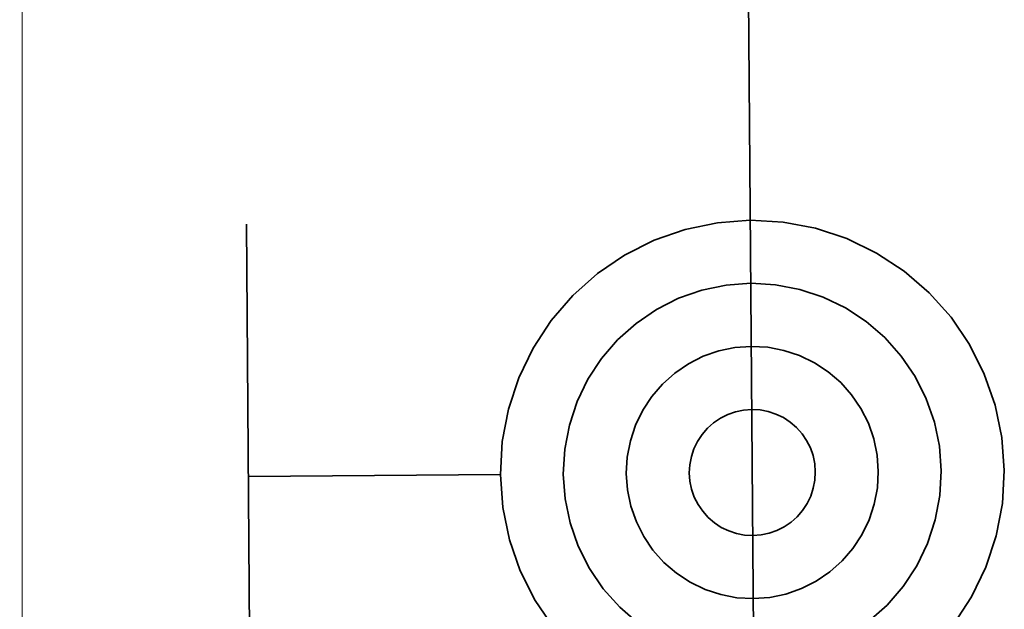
# Model space of a CAD drawing. Extents: x -297 to 573, y -46 to 548.
# Tile 266 of 281: x 323.554 to 325.117, y 395.684 to 396.619. Entities that reach past the tile are written whole.
import ezdxf
from ezdxf.lldxf.tags import DXFTag

# ---------------------------------------------------------------- set-up
doc = ezdxf.new("R2010")
doc.units = 0
doc.layers.get('0').update_dxf_attribs({"lineweight": 35})
doc.layers.add('5_EG-HLSE', color=7, linetype='Continuous', lineweight=25)
doc.layers.add('H_Heizkoerper', color=1, linetype='Continuous', lineweight=35, true_color=0xff0000)
doc.layers.add('H_Vorlauf', color=1, linetype='Continuous', lineweight=35, true_color=0xff0000)
tags = doc.linetypes.add('ALL_S14', pattern=[0.002, 0.001, -0.001]).pattern_tags.tags
tags[6:7] = [DXFTag(74, 4), DXFTag(75, 0), DXFTag(340, '0'), DXFTag(46, 1.0), DXFTag(50, 0.0), DXFTag(44, 0.0), DXFTag(45, 0.0)]
tags[4:5] = [DXFTag(74, 4), DXFTag(75, 0), DXFTag(340, '0'), DXFTag(46, 1.0), DXFTag(50, 0.0), DXFTag(44, 0.0), DXFTag(45, 0.0)]

# ---------------------------------------------------------------- blocks, each defined once
blk = doc.blocks.new('Referenz-A07ALD4Q1N', base_point=(-101.907, -12.8362))
at = {"layer": '5_EG-HLSE', "color": 0, "linetype": 'ALL_S14', "lineweight": 13, "ltscale": 0.13}
blk.add_line((323.5583, 392.6961), (323.5541, 432.6961), dxfattribs=at)
blk = doc.blocks.new('Heizkörper-A07ALD541N', base_point=(317.7061, 393.1229))
at = {"layer": 'H_Vorlauf', "color": 0, "linetype": 'ByBlock', "lineweight": -2, "ltscale": 0.35}
for p, q in [((324.7106, 396.701), (324.7236, 395.101)), ((324.6617, 396.2971), (324.6105, 396.2865)), ((324.7139, 396.301), (324.6617, 396.2971)), ((324.7661, 396.298), (324.7139, 396.301)), ((324.8175, 396.2882), (324.7661, 396.298)), ((323.9204, 395.4945), (323.9139, 396.2945)), ((324.6105, 396.2865), (324.5611, 396.2693)), ((324.8672, 396.2718), (324.8175, 396.2882)), ((324.5611, 396.2693), (324.5143, 396.2458)), ((324.9143, 396.249), (324.8672, 396.2718)), ((324.9581, 396.2203), (324.9143, 396.249)), ((324.5143, 396.2458), (324.4711, 396.2164)), ((324.9977, 396.1861), (324.9581, 396.2203)), ((324.4711, 396.2164), (324.432, 396.1815)), ((324.7147, 396.201), (324.6756, 396.1981)), ((324.7539, 396.1987), (324.7147, 396.201)), ((324.6371, 396.1901), (324.6001, 396.1772)), ((324.6756, 396.1981), (324.6371, 396.1901)), ((324.7924, 396.1914), (324.7539, 396.1987)), ((324.8297, 396.1791), (324.7924, 396.1914)), ((325.0325, 396.1471), (324.9977, 396.1861)), ((324.432, 396.1815), (324.3978, 396.1419)), ((324.6001, 396.1772), (324.565, 396.1596)), ((324.865, 396.162), (324.8297, 396.1791)), ((324.565, 396.1596), (324.5326, 396.1375)), ((324.8978, 396.1405), (324.865, 396.162)), ((324.3978, 396.1419), (324.3691, 396.0982)), ((324.9275, 396.1148), (324.8978, 396.1405)), ((325.0619, 396.1038), (325.0325, 396.1471)), ((324.5326, 396.1375), (324.5033, 396.1114)), ((324.5033, 396.1114), (324.4776, 396.0817)), ((324.9536, 396.0856), (324.9275, 396.1148)), ((324.3691, 396.0982), (324.3463, 396.0511)), ((324.6638, 396.0938), (324.6391, 396.0852)), ((324.6894, 396.0991), (324.6638, 396.0938)), ((324.7155, 396.101), (324.6894, 396.0991)), ((324.7416, 396.0995), (324.7155, 396.101)), ((324.7673, 396.0946), (324.7416, 396.0995)), ((324.7922, 396.0864), (324.7673, 396.0946)), ((325.0854, 396.0571), (325.0619, 396.1038)), ((324.4776, 396.0817), (324.4561, 396.0489)), ((324.6391, 396.0852), (324.6157, 396.0734)), ((324.8157, 396.075), (324.7922, 396.0864)), ((324.9757, 396.0531), (324.9536, 396.0856)), ((324.6157, 396.0734), (324.5941, 396.0587)), ((324.8376, 396.0607), (324.8157, 396.075)), ((324.8574, 396.0436), (324.8376, 396.0607)), ((324.3463, 396.0511), (324.3299, 396.0014)), ((324.4561, 396.0489), (324.439, 396.0136)), ((324.5941, 396.0587), (324.5746, 396.0413)), ((324.9933, 396.018), (324.9757, 396.0531)), ((325.1026, 396.0077), (325.0854, 396.0571)), ((324.5746, 396.0413), (324.5575, 396.0215)), ((324.8748, 396.024), (324.8574, 396.0436)), ((324.439, 396.0136), (324.4267, 395.9763)), ((324.5575, 396.0215), (324.5431, 395.9996)), ((324.8895, 396.0024), (324.8748, 396.024)), ((325.0063, 395.981), (324.9933, 396.018)), ((324.3299, 396.0014), (324.3201, 395.95)), ((324.5431, 395.9996), (324.5317, 395.976)), ((324.7033, 396), (324.6905, 395.9974)), ((324.7163, 396.001), (324.7033, 396)), ((324.7294, 396.0003), (324.7163, 396.001)), ((324.7422, 395.9978), (324.7294, 396.0003)), ((324.7546, 395.9937), (324.7422, 395.9978)), ((324.9013, 395.979), (324.8895, 396.0024)), ((325.1133, 395.9564), (325.1026, 396.0077)), ((324.6664, 395.9872), (324.6556, 395.9798)), ((324.6781, 395.9931), (324.6664, 395.9872)), ((324.6905, 395.9974), (324.6781, 395.9931)), ((324.7664, 395.988), (324.7546, 395.9937)), ((324.7774, 395.9808), (324.7664, 395.988)), ((324.4267, 395.9763), (324.4194, 395.9378)), ((324.5317, 395.976), (324.5235, 395.9512)), ((324.6458, 395.9711), (324.6373, 395.9612)), ((324.6556, 395.9798), (324.6458, 395.9711)), ((324.7873, 395.9723), (324.7774, 395.9808)), ((324.796, 395.9625), (324.7873, 395.9723)), ((324.9099, 395.9543), (324.9013, 395.979)), ((325.0142, 395.9426), (325.0063, 395.981)), ((324.5235, 395.9512), (324.5186, 395.9255)), ((324.6373, 395.9612), (324.6301, 395.9503)), ((324.8033, 395.9517), (324.796, 395.9625)), ((324.8092, 395.94), (324.8033, 395.9517)), ((324.9152, 395.9287), (324.9099, 395.9543)), ((325.1171, 395.9042), (325.1133, 395.9564)), ((324.3201, 395.95), (324.3171, 395.8978)), ((324.4194, 395.9378), (324.4171, 395.8986)), ((324.6244, 395.9385), (324.6203, 395.9261)), ((324.6301, 395.9503), (324.6244, 395.9385)), ((324.8135, 395.9277), (324.8092, 395.94)), ((325.0171, 395.9034), (325.0142, 395.9426)), ((324.5186, 395.9255), (324.5171, 395.8994)), ((324.6203, 395.9261), (324.6179, 395.9133)), ((324.8162, 395.9149), (324.8135, 395.9277)), ((324.9171, 395.9026), (324.9152, 395.9287)), ((324.6179, 395.9133), (324.6171, 395.9002)), ((324.8171, 395.9018), (324.8162, 395.9149)), ((325.1141, 395.852), (325.1171, 395.9042)), ((324.3171, 395.8978), (323.9171, 395.8945)), ((324.3171, 395.8978), (324.321, 395.8456)), ((324.4171, 395.8986), (324.42, 395.8594)), ((324.5171, 395.8994), (324.5191, 395.8733)), ((324.6171, 395.9002), (324.6181, 395.8872)), ((324.8139, 395.8759), (324.8164, 395.8888)), ((324.8164, 395.8888), (324.8171, 395.9018)), ((324.9156, 395.8765), (324.9171, 395.9026)), ((325.0149, 395.8643), (325.0171, 395.9034)), ((324.5191, 395.8733), (324.5244, 395.8477)), ((324.6181, 395.8872), (324.6207, 395.8743)), ((324.6207, 395.8743), (324.625, 395.862)), ((324.8098, 395.8635), (324.8139, 395.8759)), ((324.9107, 395.8508), (324.9156, 395.8765)), ((324.42, 395.8594), (324.428, 395.821)), ((324.625, 395.862), (324.6309, 395.8503)), ((324.8041, 395.8517), (324.8098, 395.8635)), ((325.0075, 395.8257), (325.0149, 395.8643)), ((324.321, 395.8456), (324.3316, 395.7944)), ((324.5244, 395.8477), (324.533, 395.823)), ((324.6309, 395.8503), (324.6383, 395.8395)), ((324.7969, 395.8408), (324.8041, 395.8517)), ((324.9025, 395.826), (324.9107, 395.8508)), ((325.1043, 395.8006), (325.1141, 395.852)), ((324.6383, 395.8395), (324.647, 395.8297)), ((324.647, 395.8297), (324.6569, 395.8212)), ((324.7786, 395.8222), (324.7884, 395.8309)), ((324.7884, 395.8309), (324.7969, 395.8408)), ((324.8911, 395.8024), (324.9025, 395.826)), ((324.428, 395.821), (324.4409, 395.784)), ((324.533, 395.823), (324.5447, 395.7996)), ((324.6569, 395.8212), (324.6678, 395.814)), ((324.6678, 395.814), (324.6796, 395.8083)), ((324.7561, 395.8089), (324.7678, 395.8148)), ((324.7678, 395.8148), (324.7786, 395.8222)), ((324.9952, 395.7884), (325.0075, 395.8257)), ((324.5447, 395.7996), (324.5594, 395.778)), ((324.6796, 395.8083), (324.692, 395.8042)), ((324.692, 395.8042), (324.7049, 395.8018)), ((324.7049, 395.8018), (324.7179, 395.801)), ((324.7179, 395.801), (324.731, 395.802)), ((324.731, 395.802), (324.7438, 395.8046)), ((324.7438, 395.8046), (324.7561, 395.8089)), ((324.8768, 395.7805), (324.8911, 395.8024)), ((325.0879, 395.7509), (325.1043, 395.8006)), ((324.3316, 395.7944), (324.3488, 395.7449)), ((324.4409, 395.784), (324.4585, 395.7489)), ((324.8597, 395.7607), (324.8768, 395.7805)), ((324.9781, 395.7531), (324.9952, 395.7884)), ((324.5594, 395.778), (324.5769, 395.7584)), ((324.4585, 395.7489), (324.4806, 395.7165)), ((324.5769, 395.7584), (324.5967, 395.7414)), ((324.8402, 395.7433), (324.8597, 395.7607)), ((324.9566, 395.7203), (324.9781, 395.7531)), ((325.0651, 395.7038), (325.0879, 395.7509)), ((324.3488, 395.7449), (324.3723, 395.6982)), ((324.5967, 395.7414), (324.6185, 395.727)), ((324.8185, 395.7286), (324.8402, 395.7433)), ((324.4806, 395.7165), (324.5067, 395.6872)), ((324.6185, 395.727), (324.6421, 395.7156)), ((324.7704, 395.7082), (324.7952, 395.7169)), ((324.7952, 395.7169), (324.8185, 395.7286)), ((324.931, 395.6906), (324.9566, 395.7203)), ((324.6421, 395.7156), (324.6669, 395.7074)), ((324.6669, 395.7074), (324.6926, 395.7025)), ((324.6926, 395.7025), (324.7187, 395.701)), ((324.7187, 395.701), (324.7448, 395.7029)), ((324.7448, 395.7029), (324.7704, 395.7082)), ((325.0364, 395.6601), (325.0651, 395.7038)), ((324.3723, 395.6982), (324.4018, 395.6549)), ((324.5067, 395.6872), (324.5364, 395.6615)), ((324.9017, 395.6645), (324.931, 395.6906))]:
    blk.add_line(p, q, dxfattribs=at)

msp = doc.modelspace()

# ---------------------------------------------------------------- block references
at = {"color": 251, "lineweight": 25, "ltscale": 0.25, "true_color": 0x585858}
msp.add_blockref('Referenz-A07ALD4Q1N', (-101.907, -12.8362), dxfattribs=at)
at = {"layer": 'H_Heizkoerper', "ltscale": 0.35}
msp.add_blockref('Heizkörper-A07ALD541N', (317.7061, 393.1229), dxfattribs=at)

doc.saveas('drawing.dxf')
